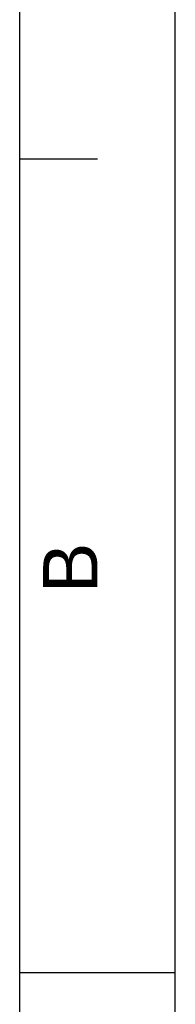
# Model space of a CAD drawing. Header units: millimetres. Extents: x 0 to 297, y 0 to 210.
# Tile 445 of 446: x 287 to 297, y 103 to 167. Entities that reach past the tile are written whole.
import ezdxf

# ---------------------------------------------------------------- set-up
doc = ezdxf.new("R2010")
doc.units = ezdxf.units.MM
doc.header["$LTSCALE"] = 16.335
doc.layers.get('0').update_dxf_attribs({"linetype": 'CONTINUOUS'})
doc.styles.add('TEXTSTYLE_2', font='arial.ttf')

# ---------------------------------------------------------------- blocks, each defined once
blk = doc.blocks.new('MARGEA4_BL0', base_point=(148.514, 105.014))
at = {"color": 7, "linetype": 'Continuous'}
for p, q in [((297.014, 0.014), (297.014, 210.014)), ((297.014, 0.014), (297.014, 210.014)), ((287.014, 10.014), (287.014, 200.014)), ((292.014, 157.514), (287.014, 157.514)), ((297.014, 105.014), (287.014, 105.014))]:
    blk.add_line(p, q, dxfattribs=at)
at = {"color": 5, "linetype": 'Continuous', "style": 'TEXTSTYLE_2', "oblique": 0.00002}
blk.add_text('B', height=3.5, rotation=90, dxfattribs=at).set_placement((292.014, 129.514))

msp = doc.modelspace()

# ---------------------------------------------------------------- linework, layer by layer
at = {"color": 7, "linetype": 'Continuous'}
for p, q in [((297, 0), (297, 210)), ((297.014, 0.014), (297.014, 200.014))]:
    msp.add_line(p, q, dxfattribs=at)

# ---------------------------------------------------------------- block references
at = {"color": 2, "linetype": 'Continuous'}
msp.add_blockref('MARGEA4_BL0', (148.514, 105.014), dxfattribs=at)

doc.saveas('drawing.dxf')
